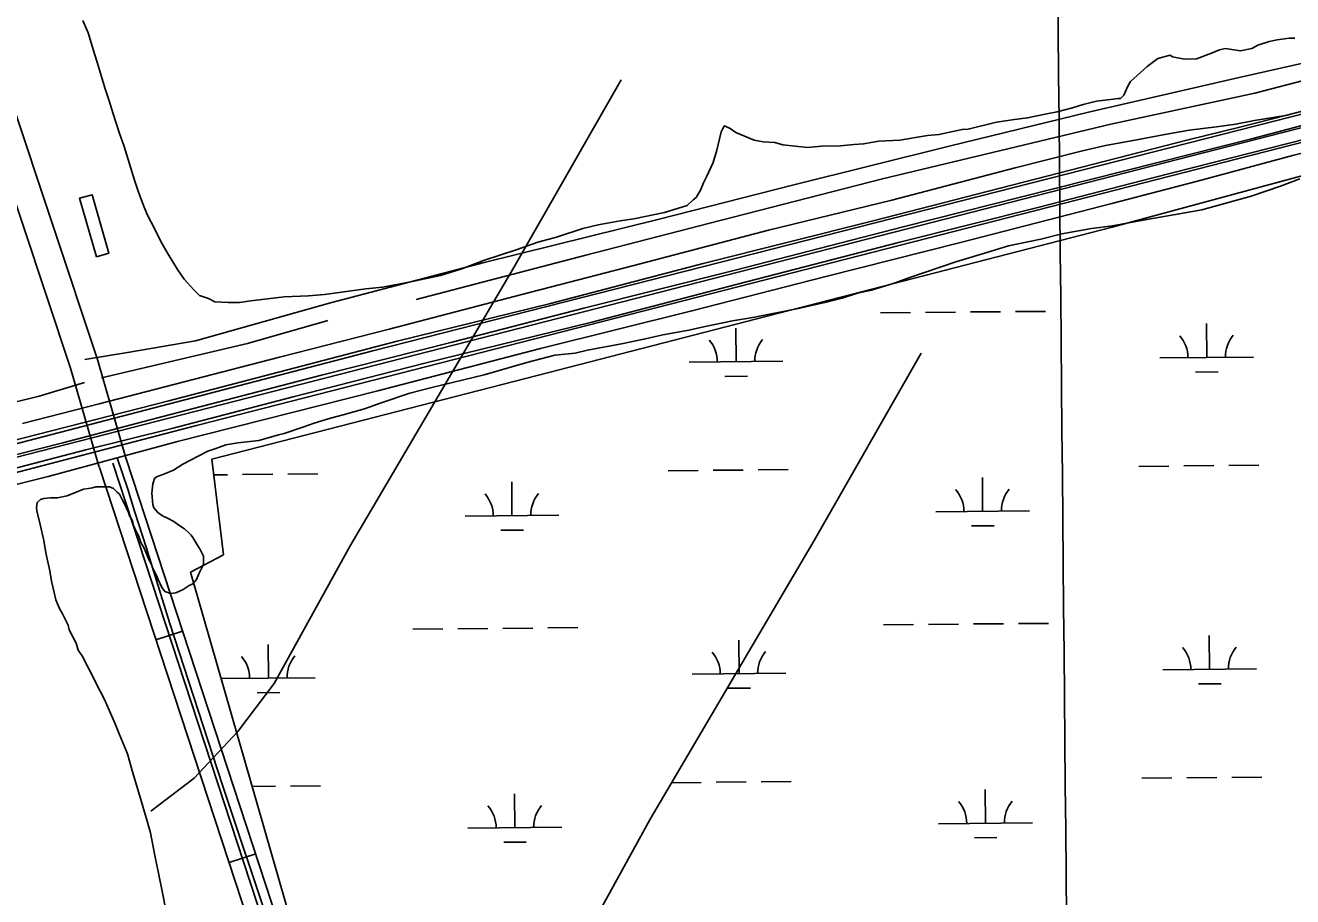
# Model space of a CAD drawing. Extents: x 3598634 to 3636690, y 517270 to 542944.
# Drawn here: x 3607020 to 3608372, y 522749 to 523678 of the extents above; entities that cross this region are included whole.
import ezdxf

# ---------------------------------------------------------------- set-up
doc = ezdxf.new("R2010")
doc.units = 0
for name, color, linetype in [('V-BLDG-OTLN', 7, 'Continuous'), ('V-DTCH-CNTR', 7, 'Continuous'), ('V-GRID-MAJR', 7, 'Continuous'), ('V-RAIL-TRAK', 7, 'Continuous'), ('V-ROAD-CNTR', 7, 'Continuous'), ('V-RRAP-FSHR', 7, 'Continuous'), ('V-SITE-VEGE', 7, 'Continuous'), ('V-TOPO-SHOR', 7, 'Continuous'), ('V-WETL-SWMP', 7, 'Continuous')]:
    doc.layers.add(name, color=color, linetype=linetype)

msp = doc.modelspace()

# ---------------------------------------------------------------- linework, layer by layer
at = {"layer": 'V-BLDG-OTLN'}
msp.add_lwpolyline([(3607095.9, 523431.5), (3607078, 523493.9), (3607091.5, 523497.8), (3607109.3, 523435.4)], close=True, dxfattribs=at)
at = {"layer": 'V-DTCH-CNTR'}
for points in [[(3610291.9, 524121), (3610163.7, 524090.6), (3610026.9, 524055.1), (3609866.6, 524013.5), (3609699.1, 523971.2), (3609517.8, 523926), (3609305.3, 523870.3), (3609098.3, 523817.8), (3608885.2, 523765.5), (3608672.2, 523709.1), (3608453.6, 523654.2), (3608314.5, 523622.6), (3608154, 523585.7), (3608005.3, 523549.5), (3607838.1, 523507.9), (3607694.5, 523471.2), (3607509.3, 523425.3), (3607345.5, 523382.5), (3607201.5, 523342.1), (3607131.3, 523329.7), (3607083.7, 523322)], [(3607280.4, 522718.2), (3607230.3, 522868.1), (3607173.9, 523041.7), (3607149.2, 523121), (3607136.5, 523160.3), (3607129.5, 523183.9), (3607118.2, 523217.3)]]:
    msp.add_lwpolyline(points, dxfattribs=at)
at = {"layer": 'V-GRID-MAJR'}
msp.add_spline([(3608130.5, 522726.1), (3608075.8, 528784.9), (3608021.2, 534845.6), (3607966.5, 540906.4), (3607966.5, 540908.3)], degree=3, dxfattribs=at)
at = {"layer": 'V-RAIL-TRAK'}
for points in [[(3606970, 523226.2), (3607173, 523277.8), (3607416.7, 523341.5), (3607580.2, 523381.6), (3607743, 523424.4), (3607924.3, 523470), (3608109.5, 523517.7), (3608260.1, 523556.2), (3608315.3, 523569.9), (3608364, 523582.3), (3608384.5, 523587.5), (3608470.4, 523610.5), (3608525.6, 523625.4), (3608560.6, 523633.7), (3608580.8, 523638.5), (3608670.6, 523662.1), (3608851.3, 523708.3), (3609017, 523751.1), (3609177, 523791.7), (3609369.5, 523841.1)], [(3609236.1, 523790.9), (3609078.2, 523749.7), (3608984.5, 523725.6), (3608900.3, 523701.4), (3608800.5, 523672.8), (3608672.2, 523634.8), (3608520.4, 523592), (3608405.5, 523562.3), (3608347, 523547.5), (3608222.6, 523515.6), (3608099.9, 523484.3), (3607952.6, 523447), (3607779.7, 523402.5), (3607624.1, 523361.9), (3607446.2, 523318), (3607305.6, 523282.3), (3607176.2, 523248.3), (3607084.8, 523225.8), (3606933.1, 523186.2)], [(3606888.7, 523158.7), (3607044.4, 523197.3), (3607118.2, 523217.3), (3607182.3, 523234.6), (3607395.9, 523288.8), (3607569.4, 523333.8), (3607730.9, 523373.8), (3607873.7, 523410.4), (3608017.3, 523446.9), (3608178.7, 523488.4), (3608270.1, 523512.3), (3608373, 523539.8), (3608482.3, 523566.5), (3608600.2, 523599.6), (3608708, 523629.8), (3608851.6, 523672.1), (3609000.2, 523713.6), (3609105.9, 523741.8), (3609243.8, 523776.9)], [(3606932, 523201), (3607060.3, 523233.3), (3607166.8, 523261.4), (3607335.8, 523305.3), (3607475.2, 523340.4), (3607615.8, 523376.7), (3607777, 523417.3), (3607957.7, 523464), (3608081.5, 523495.2), (3608229.3, 523532.6), (3608329.2, 523557.8), (3608385.5, 523572.7), (3608411.2, 523579.2), (3608432.4, 523584.7), (3608446.9, 523589.1), (3608476.4, 523600.2), (3608503.8, 523610.7), (3608530.6, 523621.7), (3608560.6, 523633.7)], [(3607017.1, 523253.7), (3607099, 523274.8), (3607138.6, 523285), (3607291.1, 523324.4), (3607408.2, 523354.3), (3607549.6, 523391.5), (3607668.9, 523422.1), (3607812.5, 523459.8), (3607944.3, 523492.1), (3608075.7, 523526.5), (3608147.5, 523544.5), (3608172.1, 523550.1), (3608201.4, 523555.7), (3608235.3, 523562), (3608261.4, 523566.5), (3608290.3, 523570.3), (3608311, 523573.1), (3608331, 523577), (3608364, 523582.3)]]:
    msp.add_lwpolyline(points, dxfattribs=at)
at = {"layer": 'V-ROAD-CNTR'}
for p, q in [((3607159.4, 523023.1), (3607187.9, 523032.4)), ((3607237.4, 522785.5), (3607265.9, 522794.9))]:
    msp.add_line(p, q, dxfattribs=at)
for points in [[(3606131.4, 526220.8), (3606157, 526166), (3606196.6, 526004.2), (3606280.7, 525765.5), (3606348.6, 525540.7), (3606476.7, 525167.6), (3606584.2, 524859.8), (3606648.7, 524665.4), (3606725.5, 524430.1), (3606816.1, 524167.1), (3607097, 523321.9), (3607127.8, 523215.6)], [(3606104.2, 526208.1), (3606128.5, 526155.9), (3606167.8, 525995.6), (3606252.2, 525756.1), (3606320, 525531.5), (3606448.4, 525157.8), (3606555.8, 524850.1), (3606620.2, 524656), (3606697, 524420.5), (3606787.7, 524157.5), (3607068.3, 523312.9), (3607099, 523207.3)], [(3604996.1, 522700.2), (3605062.1, 522717.2), (3605864.2, 522921.6), (3606843.1, 523174.9), (3608415.2, 523578.1), (3608483.5, 523595.4), (3608653.5, 523642.8), (3608824, 523692.5), (3608984, 523735.5), (3609241, 523802.3), (3609620.5, 523902.7), (3610103, 524026.3), (3610871.1, 524219.4)], [(3605059.9, 522700.8), (3605321.7, 522768.5), (3606004.3, 522943.5), (3606728, 523128), (3607202.8, 523251.6), (3608443.1, 523569.6), (3608574.3, 523602.8), (3608777, 523661.8), (3608894.6, 523695.6), (3608985.8, 523721.1), (3609170.5, 523770.2), (3609601.7, 523880), (3610047.1, 523992.2), (3610841.1, 524194.8)], [(3604930.8, 522699.6), (3604976.5, 522711.5), (3605474.9, 522838.2), (3605871.1, 522940.6), (3606447.6, 523089.3), (3606989.5, 523226.7), (3607390.8, 523331.2), (3608443.8, 523599.5), (3608474.2, 523609), (3608546.9, 523642.4), (3608567.7, 523647.8), (3608965.2, 523752.3), (3609239.4, 523819.7), (3609373.3, 523849.2), (3609412.8, 523847.8)], [(3607289.9, 522721.5), (3607127.7, 523216.1)], [(3607258.4, 522721.2), (3607099.1, 523206.8)], [(3607113.4, 523211.5), (3607274.2, 522721.4)]]:
    msp.add_lwpolyline(points, dxfattribs=at)
at = {"layer": 'V-RRAP-FSHR'}
for points in [[(3607153.8, 522840.4), (3607200.2, 522875.7), (3607246.7, 522925.5), (3607285.6, 522976.4), (3607366.4, 523123.2), (3607541.1, 523420.3), (3607655.5, 523620.1)], [(3607473.8, 522549), (3607520.2, 522584.3), (3607566.7, 522634.1), (3607605.6, 522685), (3607686.4, 522831.8), (3607861.2, 523128.9), (3607975.5, 523328.7)]]:
    msp.add_lwpolyline(points, dxfattribs=at)
at = {"layer": 'V-SITE-VEGE'}
for p, q in [((3608358.7, 523506.8), (3608379.2, 523514.6)), ((3608327.3, 523496.1), (3608358.7, 523506.8)), ((3608274.8, 523481.8), (3608327.3, 523496.1)), ((3608179.5, 523464.7), (3608212.1, 523470.6)), ((3608212.1, 523470.6), (3608274.8, 523481.8)), ((3608125.3, 523455.9), (3608157.2, 523461.8)), ((3608157.2, 523461.8), (3608179.5, 523464.7)), ((3608045.6, 523436.3), (3608068.5, 523443.4)), ((3608068.5, 523443.4), (3608102.9, 523450.5)), ((3608102.9, 523450.5), (3608125.3, 523455.9)), ((3608012.4, 523426.2), (3608045.6, 523436.3)), ((3607963.5, 523409.5), (3608012.4, 523426.2)), ((3607922.5, 523395.8), (3607946.6, 523403.5)), ((3607946.6, 523403.5), (3607963.5, 523409.5)), ((3607891.1, 523387.5), (3607907.4, 523392.8)), ((3607907.4, 523392.8), (3607922.5, 523395.8)), ((3607795.8, 523366.8), (3607845.9, 523376.8)), ((3607845.9, 523376.8), (3607874.2, 523383.3)), ((3607874.2, 523383.3), (3607891.1, 523387.5)), ((3607745.1, 523357.3), (3607774.1, 523363.2)), ((3607774.1, 523363.2), (3607795.8, 523366.8)), ((3607683, 523344.3), (3607699.9, 523348.4)), ((3607699.9, 523348.4), (3607727.6, 523353.2)), ((3607727.6, 523353.2), (3607745.1, 523357.3)), ((3607619.7, 523331.9), (3607657.7, 523339)), ((3607657.7, 523339), (3607683, 523344.3)), ((3607555.1, 523318.9), (3607584.7, 523326.6)), ((3607584.7, 523326.6), (3607606.4, 523328.9)), ((3607606.4, 523328.9), (3607619.7, 523331.9)), ((3607509.3, 523305.8), (3607555.1, 523318.9)), ((3607453.8, 523292.1), (3607509.3, 523305.8)), ((3607400.7, 523276.1), (3607430.2, 523286.2)), ((3607430.2, 523286.2), (3607453.8, 523292.1)), ((3607359, 523263), (3607382, 523269.5)), ((3607382, 523269.5), (3607400.7, 523276.1)), ((3607316.2, 523249.9), (3607328.2, 523254.1)), ((3607328.2, 523254.1), (3607345.7, 523259.4)), ((3607345.7, 523259.4), (3607359, 523263)), ((3607269.1, 523235.6), (3607290.2, 523241.6)), ((3607290.2, 523241.6), (3607296.3, 523243.3)), ((3607296.3, 523243.3), (3607316.2, 523249.9)), ((3607219, 523225.6), (3607223.3, 523227.3)), ((3607223.3, 523227.3), (3607234.1, 523230.9)), ((3607234.1, 523230.9), (3607246.8, 523233.3)), ((3607246.8, 523233.3), (3607269.1, 523235.6)), ((3607188.2, 523210.6), (3607204.6, 523219)), ((3607204.6, 523219), (3607214.8, 523224.4)), ((3607214.8, 523224.4), (3607219, 523225.6)), ((3607159.9, 523196.9), (3607167.7, 523199.8)), ((3607167.7, 523199.8), (3607178, 523204)), ((3607178, 523204), (3607188.2, 523210.6)), ((3607091.7, 523185.1), (3607095.3, 523186.3)), ((3607095.3, 523186.3), (3607109.8, 523186.2)), ((3607109.8, 523186.2), (3607114, 523184.4)), ((3607155, 523179.4), (3607156.2, 523189.6)), ((3607156.2, 523189.6), (3607158, 523195.1)), ((3607158, 523195.1), (3607159.9, 523196.9)), ((3607032.6, 523169.6), (3607036.2, 523172.6)), ((3607036.2, 523172.6), (3607039.8, 523173.8)), ((3607039.8, 523173.8), (3607047.1, 523174.4)), ((3607047.1, 523174.4), (3607054.3, 523174.4)), ((3607054.3, 523174.4), (3607064.6, 523176.7)), ((3607064.6, 523176.7), (3607082.1, 523183.9)), ((3607082.1, 523183.9), (3607087.5, 523184.5)), ((3607087.5, 523184.5), (3607091.7, 523185.1)), ((3607114, 523184.4), (3607118.2, 523180.7)), ((3607118.2, 523180.7), (3607120.6, 523178.3)), ((3607120.6, 523178.3), (3607123, 523173.5)), ((3607123, 523173.5), (3607126, 523168.1)), ((3607156.1, 523167.3), (3607155, 523179.4)), ((3607032, 523164.2), (3607032.6, 523169.6)), ((3607032.5, 523160.6), (3607032, 523164.2)), ((3607036.1, 523146.1), (3607032.5, 523160.6)), ((3607126, 523168.1), (3607130.2, 523159)), ((3607130.2, 523159), (3607131.4, 523155.4)), ((3607157.3, 523163.7), (3607156.1, 523167.3)), ((3607161.5, 523158.9), (3607157.3, 523163.7)), ((3607166.3, 523155.2), (3607161.5, 523158.9)), ((3607039.7, 523129.2), (3607036.1, 523146.1)), ((3607131.4, 523155.4), (3607134.4, 523149.9)), ((3607134.4, 523149.9), (3607135.6, 523145.1)), ((3607171.7, 523152.8), (3607166.3, 523155.2)), ((3607178.4, 523149.2), (3607171.7, 523152.8)), ((3607183.8, 523145.5), (3607178.4, 523149.2)), ((3607189.8, 523141.3), (3607183.8, 523145.5)), ((3607135.6, 523145.1), (3607138.5, 523138.5)), ((3607138.5, 523138.5), (3607140.9, 523134.2)), ((3607140.9, 523134.2), (3607143.3, 523127)), ((3607194.6, 523137.1), (3607189.8, 523141.3)), ((3607197, 523134.6), (3607194.6, 523137.1)), ((3607198.8, 523132.2), (3607197, 523134.6)), ((3607203, 523125), (3607198.8, 523132.2)), ((3607042, 523115.9), (3607039.7, 523129.2)), ((3607143.3, 523127), (3607146.9, 523121)), ((3607146.9, 523121), (3607150.5, 523112.5)), ((3607206.6, 523119.5), (3607203, 523125)), ((3607210.2, 523112.3), (3607206.6, 523119.5)), ((3607046.2, 523096.6), (3607042, 523115.9)), ((3607150.5, 523112.5), (3607151.1, 523110.1)), ((3607151.1, 523110.1), (3607154.7, 523103.5)), ((3607210.1, 523103.8), (3607210.2, 523112.3)), ((3607047.9, 523085.8), (3607046.2, 523096.6)), ((3607154.7, 523103.5), (3607155.9, 523099.8)), ((3607155.9, 523099.8), (3607160.7, 523090.2)), ((3607202.8, 523087.6), (3607205.3, 523093.6)), ((3607205.3, 523093.6), (3607207.1, 523097.2)), ((3607207.1, 523097.2), (3607208.9, 523101.4)), ((3607208.9, 523101.4), (3607210.1, 523103.8)), ((3607050.9, 523073.7), (3607047.9, 523085.8)), ((3607160.7, 523090.2), (3607161.8, 523087.1)), ((3607161.8, 523087.1), (3607163, 523085.3)), ((3607163, 523085.3), (3607164.8, 523081.1)), ((3607164.8, 523081.1), (3607166, 523078.7)), ((3607166, 523078.7), (3607169, 523074.5)), ((3607188.3, 523076.8), (3607195, 523081)), ((3607195, 523081), (3607198.6, 523082.8)), ((3607198.6, 523082.8), (3607201, 523085.2)), ((3607201, 523085.2), (3607202.8, 523087.6)), ((3607052.7, 523065.9), (3607050.9, 523073.7)), ((3607056.2, 523057.4), (3607052.7, 523065.9)), ((3607169, 523074.5), (3607175.1, 523072.6)), ((3607175.1, 523072.6), (3607180.5, 523073.2)), ((3607180.5, 523073.2), (3607188.3, 523076.8)), ((3607059.8, 523050.8), (3607056.2, 523057.4)), ((3607065.8, 523038.7), (3607059.8, 523050.8)), ((3607067, 523033.9), (3607065.8, 523038.7)), ((3607074.2, 523019.4), (3607067, 523033.9)), ((3607076.6, 523012.1), (3607074.2, 523019.4)), ((3607081.4, 523004.9), (3607076.6, 523012.1)), ((3607084.4, 522998.8), (3607081.4, 523004.9)), ((3607090.9, 522986.2), (3607084.4, 522998.8)), ((3607095.7, 522976.5), (3607090.9, 522986.2)), ((3607104.7, 522959.6), (3607095.7, 522976.5)), ((3607109.5, 522948.1), (3607104.7, 522959.6)), ((3607116, 522933.6), (3607109.5, 522948.1)), ((3607120.2, 522922.8), (3607116, 522933.6)), ((3607129.2, 522901.6), (3607120.2, 522922.8)), ((3607134.5, 522882.3), (3607129.2, 522901.6)), ((3607142.3, 522856.4), (3607134.5, 522882.3)), ((3607150, 522829.8), (3607142.3, 522856.4)), ((3607153.6, 522817.2), (3607150, 522829.8)), ((3607158.3, 522793), (3607153.6, 522817.2)), ((3607161.8, 522776.1), (3607158.3, 522793)), ((3607166.6, 522751.4), (3607161.8, 522776.1)), ((3607173.5, 522717.2), (3607166.6, 522751.4))]:
    msp.add_line(p, q, dxfattribs=at)
for points in [[(3607544.8, 523439.5), (3607508.6, 523427.6), (3607485.6, 523418.7), (3607462.7, 523411.5), (3607431.3, 523405), (3607401.2, 523399.1), (3607383.1, 523397.4), (3607357.2, 523393.8), (3607339.1, 523391.5), (3607322.2, 523389.8), (3607296.3, 523388.7), (3607260.7, 523384.6), (3607248.6, 523382.8), (3607236.6, 523382.9), (3607222.1, 523383.5), (3607215.5, 523387.2), (3607205.8, 523390.2), (3607199.8, 523396.3), (3607189.6, 523407.8), (3607182.5, 523418), (3607172.3, 523434.4), (3607165.1, 523447), (3607158.5, 523460.3), (3607150.1, 523476.6), (3607146, 523486.3), (3607140.6, 523501.4), (3607136.4, 523513.4), (3607125.7, 523549.1), (3607120.3, 523564.1), (3607113.8, 523584.1), (3607109.6, 523597.9), (3607104.8, 523611.8), (3607097.7, 523635.4), (3607093, 523651.6), (3607087, 523670.4), (3607081.6, 523683.6)], [(3608373.8, 523664.7), (3608367.8, 523664.8), (3608355.1, 523663), (3608346.7, 523661.2), (3608334.6, 523657.1), (3608328, 523653.5), (3608315.9, 523651.1), (3608299.6, 523653.6), (3608293.6, 523652.4), (3608285.2, 523648.8), (3608268.9, 523642.8), (3608256.2, 523642.3), (3608243.6, 523644.7), (3608241.1, 523646.6), (3608227.9, 523643), (3608216.4, 523634.6), (3608198.8, 523618.4), (3608195.8, 523613.6), (3608191.6, 523604), (3608187.9, 523600.4), (3608185.5, 523600.4), (3608180.1, 523599.8), (3608162.6, 523597.4), (3608148.1, 523593.9), (3608136.7, 523590.3), (3608120.4, 523586.2), (3608107.7, 523583.8), (3608089, 523579.7), (3608075.1, 523577.9), (3608055.8, 523575), (3608025.7, 523567.8), (3608019, 523567.3), (3607994.3, 523561.9), (3607982.2, 523560.8), (3607952.7, 523556.1), (3607930.4, 523555), (3607914.1, 523552), (3607903.8, 523551.4), (3607885.8, 523549.7), (3607873.1, 523549.8), (3607854.4, 523548), (3607827.9, 523551.1), (3607819.5, 523553.6), (3607806.8, 523554.2), (3607797.2, 523556.1), (3607777.9, 523564), (3607771.9, 523568.2), (3607765.9, 523571.3), (3607764.1, 523568.3), (3607762.3, 523564.7), (3607757.4, 523545.4), (3607753.7, 523532.1), (3607747, 523517.7), (3607743.4, 523510.5), (3607740.3, 523502.7), (3607735.5, 523494.8), (3607732.4, 523492.4), (3607725.8, 523486.4), (3607701.6, 523478.7), (3607669.1, 523472.2), (3607654.6, 523469.8), (3607631.1, 523465.7), (3607614.8, 523461.6), (3607586.4, 523452.6), (3607566.5, 523447.3), (3607544.8, 523439.5)]]:
    msp.add_lwpolyline(points, dxfattribs=at)
at = {"layer": 'V-TOPO-SHOR'}
for points in [[(3607436.9, 523386.1), (3607617.8, 523433.3), (3607748.5, 523467), (3607934.2, 523514.8), (3608177.8, 523573.1), (3608331.3, 523606.1), (3608391.4, 523621.6), (3608459.2, 523637), (3608642.1, 523681.3), (3608764.2, 523710.8), (3608816.3, 523727), (3608842.8, 523737.6), (3608869.2, 523747.5), (3608894.2, 523752.4), (3608919.2, 523755.1), (3608962.8, 523764.3), (3609188.5, 523819.8)], [(3607101.2, 523302.4), (3607257.1, 523339), (3607342.7, 523363.6)], [(3606807.6, 523222.2), (3606917.8, 523254), (3607034.9, 523282.8), (3607083.4, 523297.5)]]:
    msp.add_lwpolyline(points, dxfattribs=at)
at = {"layer": 'V-WETL-SWMP'}
for p, q in [((3608179.3, 523463.2), (3608718.8, 523609.3)), ((3607565.9, 523305.1), (3608179.3, 523463.2)), ((3607932.2, 523371.8), (3607964.2, 523372.1)), ((3607980.2, 523372.2), (3608012.2, 523372.5)), ((3608028.2, 523372.7), (3608060.2, 523373)), ((3608076.2, 523373.1), (3608108.2, 523373.4)), ((3607778.1, 523319.6), (3607777.8, 523355.6)), ((3608280, 523324.3), (3608279.6, 523360.3)), ((3608230, 523323.8), (3608330, 523324.7)), ((3607728.1, 523319.1), (3607828.1, 523320.1)), ((3608268.1, 523308.7), (3608292.1, 523308.9)), ((3607218.9, 523215.7), (3607565.9, 523305.1)), ((3607766.2, 523304), (3607790.2, 523304.3)), ((3607231.5, 523113.7), (3607218.9, 523215.7)), ((3607251.9, 523199.3), (3607283.9, 523199.6)), ((3607299.9, 523199.7), (3607331.9, 523200)), ((3607705.8, 523203.5), (3607737.8, 523203.8)), ((3607753.8, 523203.9), (3607785.8, 523204.2)), ((3607801.8, 523204.4), (3607833.8, 523204.7)), ((3608207.7, 523208.1), (3608239.7, 523208.4)), ((3608255.7, 523208.6), (3608287.7, 523208.9)), ((3608303.7, 523209), (3608335.6, 523209.3)), ((3607221, 523199), (3607235.9, 523199.1)), ((3607539.1, 523155.5), (3607538.8, 523191.5)), ((3608041, 523160.2), (3608040.7, 523196.2)), ((3607991, 523159.7), (3608091, 523160.6)), ((3607489.1, 523155), (3607589.1, 523156)), ((3607527.3, 523140), (3607551.3, 523140.2)), ((3608029.2, 523144.6), (3608053.2, 523144.8)), ((3607196.2, 523095.3), (3607231.5, 523113.7)), ((3607304.7, 522718.4), (3607196.2, 523095.3)), ((3607935.3, 523039.1), (3607967.3, 523039.4)), ((3607983.3, 523039.6), (3608015.3, 523039.9)), ((3608031.3, 523040), (3608063.3, 523040.3)), ((3608079.3, 523040.4), (3608111.3, 523040.7)), ((3607433.4, 523034.4), (3607465.4, 523034.7)), ((3607481.4, 523034.9), (3607513.4, 523035.2)), ((3607529.4, 523035.3), (3607561.4, 523035.6)), ((3607577.4, 523035.8), (3607609.4, 523036.1)), ((3608283.1, 522991.6), (3608282.7, 523027.6)), ((3607279.3, 522982.3), (3607279, 523018.3)), ((3607781.2, 522986.9), (3607780.9, 523022.9)), ((3607731.2, 522986.5), (3607831.2, 522987.4)), ((3608233.1, 522991.1), (3608333.1, 522992.1)), ((3607229.3, 522981.8), (3607329.3, 522982.7)), ((3607769.3, 522971.4), (3607793.3, 522971.6)), ((3608271.2, 522976.1), (3608295.2, 522976.3)), ((3607267.5, 522966.7), (3607291.5, 522966.9)), ((3608210.8, 522875.5), (3608242.7, 522875.8)), ((3608258.7, 522875.9), (3608290.7, 522876.2)), ((3608306.7, 522876.4), (3608338.7, 522876.7)), ((3607262, 522866.7), (3607287, 522866.9)), ((3607303, 522867), (3607335, 522867.3)), ((3607708.9, 522870.8), (3607740.9, 522871.1)), ((3607756.9, 522871.3), (3607788.9, 522871.6)), ((3607804.9, 522871.7), (3607836.9, 522872)), ((3608044.1, 522827.5), (3608043.8, 522863.5)), ((3607542.2, 522822.8), (3607541.9, 522858.8)), ((3607492.2, 522822.4), (3607592.2, 522823.3)), ((3607994.1, 522827), (3608094.1, 522828)), ((3607530.4, 522807.3), (3607554.4, 522807.5)), ((3608032.3, 522812), (3608056.3, 522812.2))]:
    msp.add_line(p, q, dxfattribs=at)
for centre, start, end in [((3607722.9, 523319.5), 359.7615, 41.3052), ((3607833.3, 523320.6), 139.7615, 181.3052), ((3608224.7, 523324.2), 359.7615, 41.3052), ((3608335.2, 523325.2), 139.7615, 181.3052), ((3607483.9, 523155.5), 359.7615, 41.3052), ((3607594.4, 523156.5), 139.7615, 181.3052), ((3607985.8, 523160.1), 359.7615, 41.3052), ((3608096.3, 523161.2), 139.7615, 181.3052), ((3607836.4, 522987.9), 139.7615, 181.3052), ((3608227.8, 522991.6), 359.7615, 41.3052), ((3608338.3, 522992.6), 139.7615, 181.3052), ((3607224.1, 522982.2), 359.7615, 41.3052), ((3607334.5, 522983.2), 139.7615, 181.3052), ((3607726, 522986.9), 359.7615, 41.3052), ((3607988.9, 522827.5), 359.7615, 41.3052), ((3608099.4, 522828.5), 139.7615, 181.3052), ((3607487, 522822.8), 359.7615, 41.3052), ((3607597.5, 522823.8), 139.7615, 181.3052)]:
    msp.add_arc(centre, 35.2, start, end, dxfattribs=at)

doc.saveas('drawing.dxf')
